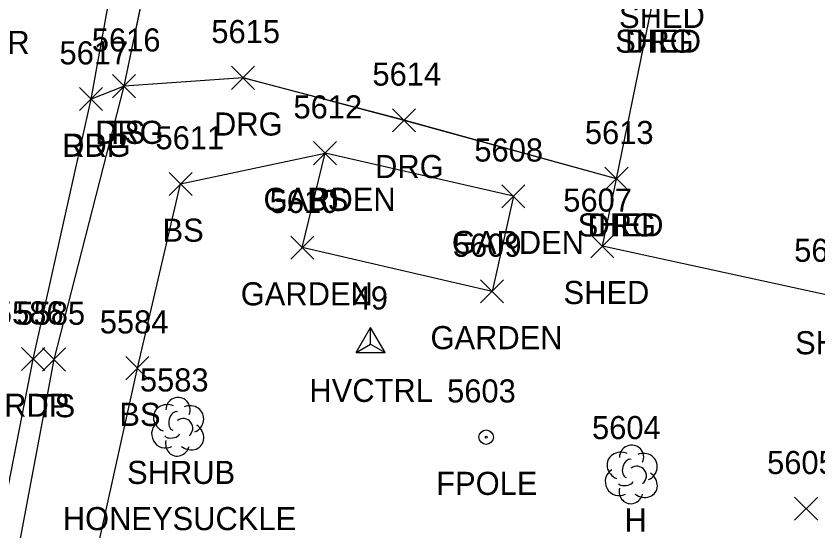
# Model space of a CAD drawing. Extents: x 1554668 to 1563881, y 831386 to 834374.
# Drawn here: x 1561777 to 1561846.4, y 833208.3 to 833252.9 of the extents above; entities that cross this region are included whole.
import ezdxf

# ---------------------------------------------------------------- set-up
doc = ezdxf.new("R2010")
doc.units = 0
for name, color, linetype in [('C_A', 7, 'Continuous'), ('C_I', 7, 'Continuous'), ('CPSM', 7, 'Continuous'), ('L_A', 7, 'Continuous'), ('L_C', 7, 'Continuous'), ('L_I', 7, 'Continuous'), ('L_TIC', 7, 'Continuous'), ('LAPB', 7, 'Continuous'), ('LBC', 7, 'Continuous'), ('LELB', 7, 'Continuous'), ('LFP', 7, 'Continuous'), ('LSH', 7, 'Continuous'), ('LTD', 7, 'Continuous'), ('P_A', 7, 'Continuous'), ('P_I', 7, 'Continuous'), ('P_TIC', 7, 'Continuous'), ('PET', 7, 'Continuous'), ('R_A', 7, 'Continuous'), ('R_I', 7, 'Continuous'), ('R_TIC', 7, 'Continuous'), ('RDG', 7, 'Continuous')]:
    doc.layers.add(name, color=color, linetype=linetype)

msp = doc.modelspace()

# ---------------------------------------------------------------- linework, layer by layer
at = {"layer": 'CPSM'}
for p, q in [((1561806.412, 833223.744), (1561807.662, 833225.909)), ((1561808.912, 833223.744), (1561807.662, 833225.909)), ((1561807.662, 833224.466), (1561807.662, 833225.909)), ((1561806.412, 833223.744), (1561807.662, 833224.466)), ((1561807.662, 833224.466), (1561807.662, 833224.466)), ((1561807.662, 833224.466), (1561808.912, 833223.744)), ((1561806.412, 833223.744), (1561808.912, 833223.744))]:
    msp.add_line(p, q, dxfattribs=at)
at = {"layer": 'L_TIC'}
for points in [[(1561785.312, 833245.799), (1561787.312, 833247.799)], [(1561787.312, 833245.799), (1561785.312, 833247.799)], [(1561802.716, 833239.998), (1561804.716, 833241.998)], [(1561804.716, 833239.998), (1561802.716, 833241.998)], [(1561802.716, 833239.998), (1561804.716, 833241.998)], [(1561804.716, 833239.998), (1561802.716, 833241.998)], [(1561802.716, 833239.998), (1561804.716, 833241.998)], [(1561804.716, 833239.998), (1561802.716, 833241.998)], [(1561790.202, 833237.333), (1561792.202, 833239.333)], [(1561792.202, 833237.333), (1561790.202, 833239.333)], [(1561827.953, 833237.786), (1561829.953, 833239.786)], [(1561829.953, 833237.786), (1561827.953, 833239.786)], [(1561819.027, 833236.27), (1561821.027, 833238.27)], [(1561821.027, 833236.27), (1561819.027, 833238.27)], [(1561819.027, 833236.27), (1561821.027, 833238.27)], [(1561821.027, 833236.27), (1561819.027, 833238.27)], [(1561800.744, 833231.822), (1561802.744, 833233.822)], [(1561802.744, 833231.822), (1561800.744, 833233.822)], [(1561826.727, 833231.938), (1561828.727, 833233.938)], [(1561828.727, 833231.938), (1561826.727, 833233.938)], [(1561817.173, 833228.032), (1561819.173, 833230.032)], [(1561819.173, 833228.032), (1561817.173, 833230.032)], [(1561779.247, 833222.142), (1561781.247, 833224.142)], [(1561781.247, 833222.142), (1561779.247, 833224.142)], [(1561786.463, 833221.391), (1561788.463, 833223.391)], [(1561788.463, 833221.391), (1561786.463, 833223.391)], [(1561844.378, 833209.224), (1561846.378, 833211.224)], [(1561846.378, 833209.224), (1561844.378, 833211.224)]]:
    msp.add_lwpolyline(points, dxfattribs=at)
at = {"layer": 'LAPB'}
for points in [[(1561820.027, 833237.27), (1561818.173, 833229.032), (1561801.744, 833232.822), (1561803.716, 833240.998)], [(1561820.028, 833237.271), (1561818.172, 833229.032), (1561801.746, 833232.822), (1561803.717, 833241.001)], [(1561820.028, 833237.271), (1561818.172, 833229.032), (1561801.746, 833232.822), (1561803.717, 833241.001)], [(1561820.028, 833237.271), (1561818.172, 833229.032), (1561801.746, 833232.822), (1561803.717, 833241.001)], [(1561820.027, 833237.27), (1561803.716, 833240.998)], [(1561820.028, 833237.271), (1561803.717, 833241.001)], [(1561820.028, 833237.271), (1561803.717, 833241.001)], [(1561820.028, 833237.271), (1561803.717, 833241.001)]]:
    msp.add_lwpolyline(points, dxfattribs=at)
at = {"layer": 'LBC'}
for points in [[(1561847.78, 833228.592), (1561827.727, 833232.938), (1561828.953, 833238.786), (1561832.205, 833254.694), (1561832.535, 833256.831), (1561852.5, 833252.771)], [(1561847.785, 833228.593), (1561827.729, 833232.939), (1561828.956, 833238.789), (1561832.204, 833254.692), (1561832.537, 833256.834), (1561852.503, 833252.768)], [(1561847.785, 833228.593), (1561827.729, 833232.939), (1561828.956, 833238.789), (1561832.204, 833254.692), (1561832.537, 833256.834), (1561852.503, 833252.768)], [(1561847.785, 833228.593), (1561827.729, 833232.939), (1561828.956, 833238.789), (1561832.204, 833254.692), (1561832.537, 833256.834), (1561852.503, 833252.768)]]:
    msp.add_lwpolyline(points, dxfattribs=at)
at = {"layer": 'LELB'}
for points in [[(1561821.804, 833120.268), (1561812.593, 833116.773), (1561796.36, 833126.223), (1561786.469, 833136.069), (1561778.429, 833149.597), (1561773.126, 833170.752), (1561774.428, 833192.304), (1561780.247, 833223.142), (1561786.312, 833246.799), (1561790.342, 833266.113), (1561790.515, 833269.155), (1561794.294, 833282.39), (1561814.373, 833282.491)], [(1561821.754, 833120.279), (1561812.547, 833116.78), (1561796.361, 833126.224), (1561786.471, 833136.07), (1561778.428, 833149.596), (1561773.128, 833170.754), (1561774.427, 833192.301), (1561780.248, 833223.144), (1561786.314, 833246.8), (1561790.345, 833266.111), (1561790.517, 833269.153), (1561794.295, 833282.393), (1561814.373, 833282.489)], [(1561821.754, 833120.279), (1561812.547, 833116.78), (1561796.361, 833126.224), (1561786.471, 833136.07), (1561778.428, 833149.596), (1561773.128, 833170.754), (1561774.427, 833192.301), (1561780.248, 833223.144), (1561786.314, 833246.8), (1561790.345, 833266.111), (1561790.517, 833269.153), (1561794.295, 833282.393), (1561814.373, 833282.489)], [(1561821.754, 833120.279), (1561812.547, 833116.78), (1561796.361, 833126.224), (1561786.471, 833136.07), (1561778.428, 833149.596), (1561773.128, 833170.754), (1561774.427, 833192.301), (1561780.248, 833223.144), (1561786.314, 833246.8), (1561790.345, 833266.111), (1561790.517, 833269.153), (1561794.295, 833282.393), (1561814.373, 833282.489)], [(1561824.485, 833135.788), (1561819.253, 833122.686), (1561808.038, 833123.77), (1561798.933, 833129.025), (1561789.355, 833136.769), (1561780.473, 833151.204), (1561776.967, 833170.943), (1561780.586, 833191.201), (1561787.463, 833222.391), (1561791.202, 833238.333), (1561803.716, 833240.998)], [(1561824.434, 833135.799), (1561819.203, 833122.696), (1561807.987, 833123.781), (1561798.934, 833129.026), (1561789.357, 833136.77), (1561780.47, 833151.201), (1561776.969, 833170.946), (1561780.587, 833191.204), (1561787.463, 833222.39), (1561791.205, 833238.333), (1561803.717, 833241.001)], [(1561824.434, 833135.799), (1561819.203, 833122.696), (1561807.987, 833123.781), (1561798.934, 833129.026), (1561789.357, 833136.77), (1561780.47, 833151.201), (1561776.969, 833170.946), (1561780.587, 833191.204), (1561787.463, 833222.39), (1561791.205, 833238.333), (1561803.717, 833241.001)], [(1561824.434, 833135.799), (1561819.203, 833122.696), (1561807.987, 833123.781), (1561798.934, 833129.026), (1561789.357, 833136.77), (1561780.47, 833151.201), (1561776.969, 833170.946), (1561780.587, 833191.204), (1561787.463, 833222.39), (1561791.205, 833238.333), (1561803.717, 833241.001)]]:
    msp.add_lwpolyline(points, dxfattribs=at)
at = {"layer": 'LFP'}
for radius in [0.625, 0.0833]:
    msp.add_circle((1561817.668, 833216.419), radius, dxfattribs=at)
at = {"layer": 'LSH'}
msp.add_line((1561790.937, 833217.369), (1561790.937, 833217.369), dxfattribs=at)
msp.add_line((1561790.937, 833217.369), (1561790.937, 833217.369), dxfattribs=at)
msp.add_arc((1561790.984, 833218.803), 1.047, 335.52715, 180.95627, dxfattribs=at)
for centre, major_axis, ratio, start_param, end_param in [((1561790.146, 833218.036), (1.21, -0.512), 0.895232, 1.570796, 4.712389), ((1561791.979, 833217.953), (-1.141, -0.483), 0.949671, 1.570796, 4.712389), ((1561790.729, 833217.827), (-0.208, -0.792), 0.645439, 3.141593, 6.283185), ((1561789.854, 833216.661), (0.584, -1.042), 0.959034, 3.141593, 6.283185), ((1561791.437, 833217.203), (-0.5, 0.667), 0.989748, 3.141593, 6.283185), ((1561791.938, 833216.536), (-1.09, 0.792), 0.841452, 1.570796, 4.712389), ((1561790.479, 833216.619), (-0.625, -0.083), 0.423636, 0, 3.141593), ((1561790.938, 833215.869), (0.265, 1.061), 0.942809, 1.570796, 4.712389)]:
    msp.add_ellipse(centre, major_axis=major_axis, ratio=ratio, start_param=start_param, end_param=end_param, dxfattribs=at)
at = {"layer": 'LTD'}
msp.add_line((1561830.217, 833213.248), (1561830.217, 833213.248), dxfattribs=at)
msp.add_line((1561830.217, 833213.248), (1561830.217, 833213.248), dxfattribs=at)
msp.add_arc((1561830.264, 833214.682), 1.047, 335.52715, 180.95627, dxfattribs=at)
for centre, major_axis, ratio, start_param, end_param in [((1561829.425, 833213.915), (1.21, -0.512), 0.895232, 1.570796, 4.712389), ((1561831.258, 833213.832), (-1.141, -0.483), 0.949671, 1.570796, 4.712389), ((1561830.008, 833213.706), (-0.208, -0.792), 0.645439, 3.141593, 6.283185), ((1561829.134, 833212.539), (0.584, -1.042), 0.959034, 3.141593, 6.283185), ((1561830.717, 833213.081), (-0.5, 0.667), 0.989748, 3.141593, 6.283185), ((1561831.217, 833212.415), (-1.09, 0.792), 0.841452, 1.570796, 4.712389), ((1561829.759, 833212.498), (-0.625, -0.083), 0.423636, 0, 3.141593), ((1561830.217, 833211.748), (0.265, 1.061), 0.942809, 1.570796, 4.712389)]:
    msp.add_ellipse(centre, major_axis=major_axis, ratio=ratio, start_param=start_param, end_param=end_param, dxfattribs=at)
at = {"layer": 'P_TIC'}
for points in [[(1561782.456, 833244.678), (1561784.456, 833246.678)], [(1561784.456, 833244.678), (1561782.456, 833246.678)], [(1561777.438, 833222.182), (1561779.438, 833224.182)], [(1561779.438, 833222.182), (1561777.438, 833224.182)]]:
    msp.add_lwpolyline(points, dxfattribs=at)
at = {"layer": 'PET'}
for points in [[(1561772.446, 833192.579), (1561778.438, 833223.18), (1561783.455, 833245.681), (1561787.292, 833266.873), (1561787.951, 833268.214), (1561791.576, 833284.83), (1561800.188, 833324.049), (1561804.421, 833349.461), (1561807.556, 833363.095), (1561809.846, 833376.001), (1561814.768, 833402.403)], [(1561772.446, 833192.579), (1561778.438, 833223.18), (1561783.455, 833245.681), (1561787.292, 833266.873), (1561787.951, 833268.214), (1561791.576, 833284.83), (1561800.188, 833324.049), (1561804.421, 833349.461), (1561807.556, 833363.095), (1561809.846, 833376.001), (1561814.768, 833402.403)], [(1561772.446, 833192.579), (1561778.438, 833223.18), (1561783.455, 833245.681), (1561787.292, 833266.873), (1561787.951, 833268.214), (1561791.576, 833284.83), (1561800.188, 833324.049), (1561804.421, 833349.461), (1561807.556, 833363.095), (1561809.846, 833376.001), (1561814.768, 833402.403)], [(1561772.448, 833192.582), (1561778.438, 833223.182), (1561783.456, 833245.678), (1561787.29, 833266.873), (1561787.952, 833268.21), (1561791.573, 833284.832), (1561800.187, 833324.054), (1561804.42, 833349.467), (1561807.557, 833363.104), (1561809.846, 833376.005), (1561814.767, 833402.407)]]:
    msp.add_lwpolyline(points, dxfattribs=at)
at = {"layer": 'R_TIC'}
for points in [[(1561795.607, 833246.521), (1561797.607, 833248.521)], [(1561797.607, 833246.521), (1561795.607, 833248.521)], [(1561785.312, 833245.799), (1561787.312, 833247.799)], [(1561787.312, 833245.799), (1561785.312, 833247.799)], [(1561782.456, 833244.678), (1561784.456, 833246.678)], [(1561784.456, 833244.678), (1561782.456, 833246.678)], [(1561809.555, 833242.84), (1561811.555, 833244.84)], [(1561811.555, 833242.84), (1561809.555, 833244.84)], [(1561827.953, 833237.786), (1561829.953, 833239.786)], [(1561829.953, 833237.786), (1561827.953, 833239.786)]]:
    msp.add_lwpolyline(points, dxfattribs=at)
at = {"layer": 'RDG'}
for points in [[(1561828.956, 833238.789), (1561810.555, 833243.837), (1561796.61, 833247.518), (1561786.314, 833246.8), (1561783.455, 833245.681)], [(1561828.956, 833238.789), (1561810.555, 833243.837), (1561796.61, 833247.518), (1561786.314, 833246.8), (1561783.455, 833245.681)], [(1561828.956, 833238.789), (1561810.555, 833243.837), (1561796.61, 833247.518), (1561786.314, 833246.8), (1561783.455, 833245.681)], [(1561828.953, 833238.786), (1561810.555, 833243.84), (1561796.607, 833247.521), (1561786.312, 833246.799), (1561783.456, 833245.678)]]:
    msp.add_lwpolyline(points, dxfattribs=at)

# ---------------------------------------------------------------- texts
at = {"layer": 'C_A'}
msp.add_text('HVCTRL', height=2, dxfattribs=at).set_placement((1561802.355, 833219.466))
at = {"layer": 'C_I'}
msp.add_text('49', height=2, dxfattribs=at).set_placement((1561806.19, 833227.466))
at = {"layer": 'L_A'}
for s, p in [('SHED', (1561829.173, 833251.831)), ('SHED', (1561828.843, 833249.694)), ('TS', (1561784.722, 833241.799)), ('GARDEN', (1561798.385, 833235.998)), ('GARDEN', (1561798.385, 833235.998)), ('BS', (1561802.157, 833235.998)), ('SHED', (1561825.591, 833233.786)), ('BS', (1561789.643, 833233.333)), ('GARDEN', (1561814.696, 833232.27)), ('GARDEN', (1561814.696, 833232.27)), ('GARDEN', (1561796.413, 833227.822)), ('SHED', (1561824.365, 833227.938)), ('GARDEN', (1561812.843, 833224.032)), ('SHED', (1561844.418, 833223.592)), ('SHED', (1561844.418, 833223.592)), ('TS', (1561778.656, 833218.142)), ('BS', (1561785.904, 833217.391)), ('SHRUB', (1561786.567, 833212.369)), ('FPOLE', (1561813.337, 833211.419)), ('H', (1561829.65, 833208.248))]:
    msp.add_text(s, height=2, dxfattribs=at).set_placement(p)
at = {"layer": 'L_C'}
msp.add_text('HONEYSUCKLE', height=2, dxfattribs=at).set_placement((1561781, 833208.369))
at = {"layer": 'L_I'}
for s, p in [('5616', (1561783.517, 833249.799)), ('5612', (1561800.976, 833243.998)), ('5612', (1561800.976, 833243.998)), ('5612', (1561800.976, 833243.998)), ('5611', (1561789.029, 833241.333)), ('5613', (1561826.213, 833241.786)), ('5608', (1561816.641, 833240.27)), ('5608', (1561816.641, 833240.27)), ('5610', (1561798.917, 833235.822)), ('5607', (1561824.341, 833235.938)), ('5609', (1561814.78, 833232.032)), ('5606', (1561844.339, 833231.592)), ('5606', (1561844.339, 833231.592)), ('5585', (1561776.987, 833226.142)), ('5584', (1561784.204, 833225.391)), ('5583', (1561787.678, 833220.369)), ('5603', (1561814.282, 833219.419)), ('5604', (1561826.831, 833216.248)), ('5605', (1561841.992, 833213.224))]:
    msp.add_text(s, height=2, dxfattribs=at).set_placement(p)
at = {"layer": 'P_A'}
for s, p in [('CR', (1561774.268, 833249.581)), ('RDP', (1561780.944, 833240.678)), ('RDP', (1561775.927, 833218.182))]:
    msp.add_text(s, height=2, dxfattribs=at).set_placement(p)
at = {"layer": 'P_I'}
for s, p in [('5617', (1561780.716, 833248.678)), ('5586', (1561775.123, 833226.182))]:
    msp.add_text(s, height=2, dxfattribs=at).set_placement(p)
at = {"layer": 'R_A'}
for p in [(1561829.693, 833249.694), (1561794.096, 833242.521), (1561783.8, 833241.799), (1561780.944, 833240.678), (1561808.043, 833238.84), (1561826.441, 833233.786)]:
    msp.add_text('DRG', height=2, dxfattribs=at).set_placement(p)
at = {"layer": 'R_I'}
for s, p in [('5615', (1561793.867, 833250.521)), ('5616', (1561783.517, 833249.799)), ('5617', (1561780.716, 833248.678)), ('5614', (1561807.815, 833246.84)), ('5613', (1561826.213, 833241.786))]:
    msp.add_text(s, height=2, dxfattribs=at).set_placement(p)

doc.saveas('drawing.dxf')
